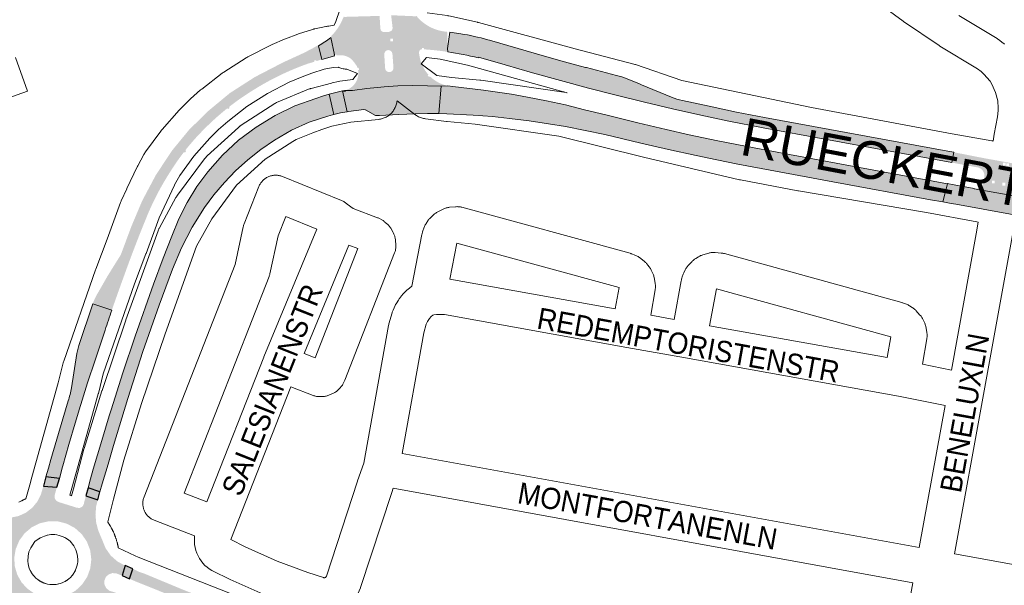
# Paper-space layout 'Layout1' of a CAD drawing. Header units: metres. Extents: x 123097 to 144122, y 392739 to 407589.
# Tile 254 of 510: x 131348 to 131705, y 398562 to 398767. Entities that reach past the tile are written whole.
import ezdxf
from ezdxf.enums import TextEntityAlignment as Align

# ---------------------------------------------------------------- set-up
doc = ezdxf.new("R2010")
doc.units = ezdxf.units.M
doc.header["$MEASUREMENT"] = 0
for name, color, linetype, lineweight in [('gs-anno-wegen algemeen tekst', 7, 'Continuous', 0), ('gs-knt-aanvullende hoofdweg', 7, 'Continuous', 0), ('gs-knt-hoofdweg', 7, 'Continuous', 0), ('gs-knt-wegen algemeen', 7, 'Continuous', 0), ('ir-ARC-asfalt-hoofdwegen-te inspecteren', 5, 'Continuous', 0), ('ir-ARC-fietspaden naastliggend- te inspecteren', 1, 'Continuous', 0)]:
    doc.layers.add(name, color=color, linetype=linetype, lineweight=lineweight)
doc.styles.add('Style-Arial', font='arial.ttf')

psp = doc.layouts.get("Layout1")

# ---------------------------------------------------------------- hatches: boundary and pattern name
at = {"layer": 'ir-ARC-asfalt-hoofdwegen-te inspecteren', "linetype": 'Continuous', "lineweight": 13}
h = psp.add_hatch(color=5, dxfattribs=at)
h.paths.add_polyline_path([(131463.237, 398763.57, 0.0025381), (131463.344, 398763.726), (131463.556, 398764.035), (131463.551, 398764.039, 0.0388795), (131464.928, 398766.572), (131465.47, 398767.791), (131465.508, 398767.919), (131465.52, 398767.959), (131465.812, 398767.854), (131478.197, 398768.204), (131478.517, 398768.224), (131478.516, 398768.135), (131478.804, 398763.615), (131478.916, 398763.088, 0.2223627), (131479.493, 398762.523, 0.0814341), (131480.29, 398762.373), (131481.267, 398762.364, 0.1396077), (131482.758, 398762.807, 0.1875783), (131483.177, 398763.472, 0.1097779), (131483.187, 398764.256), (131482.717, 398768.239), (131482.695, 398768.336), (131482.655, 398768.426), (131483.011, 398768.443), (131491.598, 398768.071), (131491.803, 398768.264, 0.0102591), (131492.214, 398767.774), (131492.21, 398767.77), (131492.718, 398767.218), (131492.721, 398767.221, 0.1737777), (131502.146, 398762.543), (131502.145, 398762.536), (131502.47, 398762.508, 0.0050545), (131502.784, 398762.481), (131502.893, 398762.472), (131502.893, 398762.473, 0.0013214), (131502.975, 398762.468), (131503.188, 398755.188, 0.0146811), (131496.42, 398755.972), (131494.187, 398756.146), (131494.561, 398756.119), (131494.59, 398756.518), (131493.842, 398756.572), (131493.813, 398756.173), (131494.187, 398756.146), (131493.962, 398756.149, 0.395627), (131492.83, 398755.279, 0.1053535), (131492.833, 398754.472), (131493.076, 398753.132, 0.054615), (131493.788, 398750.724, 0.0842457), (131496.214, 398746.894), (131495.925, 398746.627), (131496.433, 398746.076), (131496.727, 398746.347), (131496.638, 398746.444, 0.0989144), (131500.838, 398743.602, 0.0117548), (131501.412, 398743.377, 0.0358233), (131503.192, 398742.869), (131500.773, 398742.765), (131495.907, 398742.93), (131490.6, 398743.007), (131485.104, 398742.849), (131480.2, 398742.535), (131473.95, 398741.904), (131468.745, 398741.25), (131466.516, 398741.25), (131466.486, 398741.384, 0.3661952), (131470.75, 398748.558), (131470.738, 398748.605), (131471.117, 398748.701), (131470.932, 398749.428), (131470.545, 398749.329), (131470.56, 398749.268), (131470.528, 398749.389), (131470.3, 398750), (131469.627, 398750.981), (131468.899, 398751.921, 0.112136), (131467.02, 398753.378, 0.1190492), (131463.979, 398753.99, 0.0418097), (131462.882, 398753.855), (131462.941, 398753.869), (131462.847, 398754.258), (131462.234, 398754.11), (131460.827, 398760.365), (131461.114, 398760.603), (131460.931, 398760.844, 0.045677), (131463.131, 398763.418), (131463.132, 398763.417)])
h.paths.add_polyline_path([(131481.36, 398755.789, 0.363182), (131480.207, 398754.27), (131480.523, 398749.259, 0.988401), (131483.545, 398749.444), (131483.174, 398754.454, 0.3920888), (131481.691, 398755.827)], flags=16)
h.paths.add_polyline_path([(131482.367, 398758.956), (131482.367, 398759.956), (131483.367, 398759.956), (131483.367, 398758.956)], flags=16)
for points in [[(131456.436, 398757.39, 0.0448146), (131460.827, 398760.365), (131462.234, 398754.11), (131462.118, 398754.082), (131462.211, 398753.693), (131462.321, 398753.72), (131462.323, 398753.712), (131457.55, 398752.44)], [(131365.794, 398628.799, 0.0297616), (131366.98, 398633.509), (131368.893, 398645.956), (131369.244, 398647.394), (131369.522, 398648.377), (131369.664, 398648.807), (131374.676, 398663.978), (131381.573, 398661.6, 0.002921), (131379.146, 398654.421), (131375.511, 398643.523), (131372.814, 398635.338), (131370.356, 398627.434), (131370.354, 398627.435), (131370.245, 398627.076), (131368.338, 398620.789), (131366.058, 398613.045), (131363.891, 398605.275), (131363.762, 398604.89), (131362.589, 398600.678), (131357.729, 398601.267), (131358.616, 398604.431), (131359.515, 398607.596), (131363.794, 398622.289)]]:
    psp.add_hatch(color=5, dxfattribs=at).paths.add_polyline_path(points)
at = {"layer": 'ir-ARC-asfalt-hoofdwegen-te inspecteren', "linetype": 'Continuous', "lineweight": 13, "extrusion": (0, 0, -1)}
psp.add_hatch(color=5, dxfattribs=at).paths.add_polyline_path([(-131507.901, 398761.729, 0.0298662), (-131517.644, 398759.577), (-131518.268, 398759.397), (-131518.268, 398759.397), (-131535.269, 398754.486), (-131535.268, 398754.482), (-131535.629, 398754.382), (-131545.494, 398751.614), (-131553.071, 398749.581), (-131553.069, 398749.575), (-131553.433, 398749.484), (-131564.302, 398746.618, 0.0419993), (-131568.135, 398745.466), (-131572.602, 398743.573), (-131572.601, 398743.571), (-131573.293, 398743.283), (-131573.294, 398743.284), (-131584.247, 398738.76, -0.0553922), (-131588.131, 398737.577), (-131597.801, 398735.545), (-131607.752, 398733.373), (-131617.837, 398731.38), (-131684.226, 398719.228), (-131686.429, 398718.825), (-131685.619, 398715.12), (-131684.363, 398715.367), (-131617.323, 398727.641), (-131604.967, 398730.093), (-131594.759, 398732.301), (-131584.589, 398734.584), (-131574.39, 398736.995), (-131564.213, 398739.52), (-131554.092, 398742.071), (-131544.002, 398744.818), (-131533.919, 398747.624), (-131523.93, 398750.535), (-131514.281, 398753.302), (-131514.197, 398753.035, -0.0241636), (-131503.188, 398755.188), (-131503.151, 398756.449), (-131503.933, 398762.324)])
at = {"layer": 'ir-ARC-asfalt-hoofdwegen-te inspecteren', "linetype": 'Continuous', "lineweight": 13}
h = psp.add_hatch(color=5, dxfattribs=at)
h.paths.add_polyline_path([(131389.633, 398683.88, 0.0001118), (131389.558, 398683.682), (131389.424, 398683.332, 0.0055519), (131385.798, 398673.473, 0.0049162), (131381.573, 398661.6), (131374.676, 398663.978, -0.0501347), (131376.678, 398668.144), (131379.94, 398673.851), (131384.826, 398681.702), (131388.735, 398692.16), (131392.6, 398701.31), (131397.526, 398710.579), (131403.363, 398719.427), (131409.447, 398726.836), (131416.197, 398733.537), (131424.374, 398740.303), (131433.325, 398746.048), (131443.572, 398751.366), (131451.23, 398754.873), (131454.327, 398756.512), (131454.738, 398756.745), (131456.125, 398757.534), (131456.265, 398757.296), (131456.436, 398757.39), (131457.55, 398752.44), (131455.572, 398751.794), (131452.751, 398750.977, 0.0277619), (131442.636, 398746.789), (131442.635, 398746.79), (131442.343, 398746.648, 0.0001257), (131442.298, 398746.626), (131441.961, 398746.462), (131441.961, 398746.462, 0.026215), (131432.928, 398741.432, 0.0290829), (131423.991, 398735.227), (131423.99, 398735.228), (131423.696, 398734.995, -0.0010015), (131423.991, 398735.227), (131424.238, 398734.914), (131423.65, 398734.449), (131423.402, 398734.762, 0.0284777), (131415.463, 398727.657, 0.0321194), (131408.18, 398719.532), (131408.18, 398719.533), (131407.949, 398719.237, -0.0011028), (131408.18, 398719.532), (131408.495, 398719.287), (131408.034, 398718.695), (131407.719, 398718.941, 0.0249417), (131402.878, 398711.983, 0.0265631), (131397.585, 398702.81), (131397.585, 398702.81), (131397.247, 398702.14), (131397.248, 398702.14, 0.0223642), (131393.628, 398693.989, 0.0056587), (131389.692, 398684.032), (131389.692, 398684.032)])
h.paths.add_polyline_path([(131454.914, 398751.605), (131454.802, 398751.989), (131455.522, 398752.199), (131455.634, 398751.815)], flags=16)
at = {"layer": 'ir-ARC-asfalt-hoofdwegen-te inspecteren', "linetype": 'Continuous', "lineweight": 13, "extrusion": (0, 0, -1)}
for points in [[(-131465.667, 398741.165), (-131465.188, 398741.046), (-131465.284, 398740.658), (-131466.012, 398740.838), (-131465.917, 398741.22), (-131466.05, 398741.25), (-131468.745, 398741.25), (-131473.95, 398741.904), (-131480.2, 398742.535), (-131485.104, 398742.849), (-131490.6, 398743.007), (-131495.907, 398742.93), (-131500.773, 398742.765), (-131500.006, 398732.811), (-131495.912, 398732.898), (-131491.675, 398732.796), (-131491.3, 398732.787), (-131491.3, 398732.782), (-131485.454, 398732.56), (-131478.528, 398732.158), (-131477.346, 398732.098), (-131477.079, 398732.119), (-131473.465, 398734.194), (-131473.317, 398734.221), (-131472.851, 398734.304), (-131467.246, 398733.587), (-131466.761, 398733.501), (-131465.11, 398741.04)], [(-131684.038, 398707.473), (-131686.563, 398707.006), (-131693.762, 398705.665), (-131693.757, 398705.541), (-131714.308, 398702.013), (-131714.308, 398702.035), (-131721.482, 398700.74), (-131723.888, 398700.28), (-131722.984, 398693.442), (-131720.493, 398693.899), (-131718.102, 398694.334), (-131687.131, 398700.058), (-131685.468, 398700.33), (-131682.449, 398700.83), (-131684.137, 398707.446), (-131684.036, 398707.465)]]:
    psp.add_hatch(color=5, dxfattribs=at).paths.add_polyline_path(points, flags=0)
at = {"layer": 'ir-ARC-asfalt-hoofdwegen-te inspecteren', "linetype": 'Continuous', "lineweight": 13}
for points in [[(131500.006, 398732.811), (131502.917, 398732.749), (131512.356, 398732.289), (131519.357, 398731.742), (131525.562, 398731.076), (131532.71, 398730.21), (131539.668, 398729.184), (131545.804, 398728.133), (131552.921, 398726.769), (131559.997, 398725.259), (131573.093, 398722.143), (131583.055, 398719.868), (131593.068, 398717.636), (131600.59, 398716.037), (131608.221, 398714.504), (131628.367, 398710.782), (131642.562, 398708.123), (131677.895, 398701.62), (131682.449, 398700.83), (131684.137, 398707.446), (131626.884, 398718.008), (131614.116, 398720.389), (131600.962, 398722.943), (131590.593, 398725.153), (131582.216, 398727.063), (131572.031, 398729.453), (131560.41, 398732.373), (131552.641, 398734.223), (131545.816, 398735.979), (131538.985, 398737.467), (131532.122, 398738.834), (131526.219, 398739.894), (131516.124, 398741.333), (131505.03, 398742.62), (131503.194, 398742.869), (131500.773, 398742.765)], [(131378.107, 398598.72), (131380.212, 398605.931), (131382.158, 398612.599), (131387.33, 398629.671), (131392.852, 398646.633), (131398.723, 398663.477), (131403.53, 398676.45), (131406.784, 398684.203), (131410.642, 398691.675), (131415.08, 398698.817), (131418.57, 398703.459), (131422.339, 398707.876), (131426.374, 398712.053), (131430.841, 398716.061), (131435.547, 398719.786), (131440.473, 398723.213), (131446.571, 398726.828), (131453.03, 398729.747), (131459.772, 398731.936), (131461.454, 398732.402), (131461.955, 398732.518), (131460.324, 398739.889), (131458.259, 398739.27), (131455.387, 398738.323), (131447.885, 398735.586), (131440.691, 398732.122), (131433.873, 398727.965), (131427.499, 398723.154), (131421.631, 398717.738), (131416.327, 398711.769), (131412.342, 398706.379), (131408.821, 398700.674), (131405.791, 398694.694), (131403.271, 398688.482), (131400.182, 398680.537), (131396.647, 398671.033), (131390.033, 398652.238), (131385.606, 398638.943), (131381.377, 398625.584), (131380.676, 398623.393), (131377.943, 398614.453), (131374.853, 398604.122), (131373.832, 398600.559), (131372.991, 398597.34), (131377.292, 398595.901)], [(131460.324, 398739.889), (131461.955, 398732.518), (131464.34, 398733.071), (131464.387, 398733.081), (131466.761, 398733.501), (131465.11, 398741.04)]]:
    psp.add_hatch(color=5, dxfattribs=at).paths.add_polyline_path(points, flags=0)
h = psp.add_hatch(color=5, dxfattribs=at)
h.paths.add_polyline_path([(131715.491, 398709.674, 0.4109207), (131712.076, 398707.463), (131711.776, 398705.473, 0.404446), (131714.308, 398702.035), (131714.308, 398702.013), (131693.757, 398705.541), (131693.762, 398705.665, 0.4138132), (131697.197, 398708.171), (131697.452, 398709.834, 0.4053825), (131695.008, 398713.342), (131687.977, 398714.661), (131685.619, 398715.12), (131686.429, 398718.825), (131688.915, 398718.339), (131697.04, 398716.743), (131697.038, 398716.735), (131697.728, 398716.616), (131714.945, 398713.512), (131715.278, 398713.43), (131715.451, 398713.386), (131715.479, 398713.381), (131715.586, 398713.355), (131715.588, 398713.362), (131723.546, 398711.975), (131725.989, 398711.55), (131725.321, 398707.809), (131722.958, 398708.267)])
h.paths.add_polyline_path([(131705.423, 398713.855), (131705.423, 398714.855), (131706.423, 398714.855), (131706.423, 398713.855)], flags=16)
h.paths.add_polyline_path([(131704.137, 398714.094), (131704.137, 398715.094), (131705.137, 398715.094), (131705.137, 398714.094)], flags=16)
h.paths.add_polyline_path([(131700.197, 398707.561), (131700.197, 398708.561), (131701.197, 398708.561), (131701.197, 398707.561)], flags=16)
h.paths.add_polyline_path([(131703.994, 398706.788), (131703.994, 398707.788), (131704.994, 398707.788), (131704.994, 398706.788)], flags=16)
h.paths.add_polyline_path([(131708.169, 398707.909), (131708.169, 398708.909), (131709.169, 398708.909), (131709.169, 398707.909)], flags=16)
h.paths.add_polyline_path([(131709.03, 398713.232), (131709.03, 398714.232), (131710.03, 398714.232), (131710.03, 398713.232)], flags=16)
at = {"layer": 'ir-ARC-asfalt-hoofdwegen-te inspecteren', "linetype": 'Continuous', "lineweight": 13, "extrusion": (0, 0, -1)}
h = psp.add_hatch(color=5, dxfattribs=at)
h.paths.add_polyline_path([(-131363.489, 398544.263), (-131364.344, 398547.341), (-131365.512, 398549.937), (-131367.008, 398552.098), (-131369.004, 398553.809), (-131371.368, 398554.958), (-131372.481, 398555.373), (-131374.641, 398555.806), (-131376.844, 398555.81), (-131378.879, 398555.643), (-131379.85, 398555.473), (-131381.628, 398555.105), (-131383.23, 398559.254), (-131380.763, 398560.026), (-131379.619, 398560.907), (-131378.945, 398562.184), (-131378.866, 398563.626), (-131379.395, 398564.97), (-131380.435, 398565.971), (-131381.798, 398566.447), (-131383.236, 398566.312), (-131385.282, 398565.525), (-131386.407, 398569.138), (-131383.593, 398570.663), (-131381.199, 398572.787), (-131379.35, 398575.398), (-131378.142, 398578.362), (-131376.682, 398581.828), (-131375.926, 398584.691), (-131375.668, 398587.64), (-131375.914, 398590.591), (-131376.505, 398593.008), (-131372.214, 398594.41), (-131371.556, 398592.054), (-131371.479, 398591.449), (-131370.957, 398590.551), (-131370.048, 398590.049), (-131369.01, 398590.084), (-131362.324, 398592.178), (-131361.425, 398592.69), (-131360.903, 398593.584), (-131360.898, 398594.618), (-131361.691, 398597.548), (-131356.824, 398597.951), (-131355.94, 398595.002), (-131354.64, 398592.361), (-131352.774, 398590.085), (-131350.439, 398588.293), (-131347.757, 398587.079), (-131344.836, 398586.504), (-131341.861, 398586.617), (-131339.673, 398587.084), (-131338.111, 398587.472), (-131337.673, 398582.993), (-131339.373, 398582.591), (-131340.472, 398581.942), (-131341.249, 398580.929), (-131341.588, 398579.698), (-131341.442, 398578.43), (-131340.832, 398577.309), (-131339.845, 398576.498), (-131338.627, 398576.116), (-131337.355, 398576.219), (-131336.489, 398576.507), (-131336.025, 398572.218), (-131336.856, 398571.739), (-131338.392, 398570.687), (-131339.691, 398569.354), (-131340.703, 398567.791), (-131344.05, 398560.281), (-131344.682, 398558.201), (-131344.952, 398556.043), (-131344.998, 398555.022), (-131344.801, 398552.691), (-131344.025, 398549.48), (-131348.383, 398548.045), (-131348.501, 398548.498), (-131349.155, 398550.932), (-131349.676, 398551.83), (-131350.571, 398552.355), (-131351.609, 398552.37), (-131358.279, 398550.57), (-131359.168, 398550.029), (-131359.673, 398549.12), (-131359.662, 398548.079), (-131359.064, 398545.684), (-131358.989, 398545.4)])
h.paths.add_polyline_path([(-131359.614, 398557.361), (-131362.752, 398557.589), (-131365.759, 398558.515), (-131368.481, 398560.092), (-131370.78, 398562.239), (-131372.631, 398564.993), (-131373.78, 398568.106), (-131374.161, 398571.402), (-131373.752, 398574.695), (-131372.577, 398577.798), (-131370.702, 398580.536), (-131368.233, 398582.753), (-131365.31, 398584.325), (-131362.099, 398585.161), (-131358.781, 398585.215), (-131355.545, 398584.484), (-131352.572, 398583.009), (-131350.033, 398580.874), (-131348.069, 398578.199), (-131346.793, 398575.136), (-131346.27, 398572.034), (-131346.456, 398568.893), (-131347.341, 398565.875), (-131348.882, 398563.132), (-131350.999, 398560.804), (-131353.584, 398559.011), (-131356.505, 398557.844)], flags=16)
at = {"layer": 'ir-ARC-asfalt-hoofdwegen-te inspecteren', "linetype": 'Continuous', "lineweight": 13}
h = psp.add_hatch(color=5, dxfattribs=at)
h.paths.add_polyline_path([(131548.565, 398508.68), (131544.15, 398509.455), (131522.271, 398513.447), (131516.79, 398514.788), (131513.031, 398515.707), (131504.644, 398517.989), (131497.051, 398520.402), (131478.047, 398526.351), (131470.487, 398528.539), (131457.483, 398532.085), (131454.54, 398533.07), (131441.115, 398537.659), (131433.598, 398540.142), (131433.674, 398540.414), (131433.48, 398540.62), (131429.665, 398541.894), (131429.281, 398541.7), (131426.877, 398542.494), (131393.753, 398552.111), (131389.767, 398552.927), (131387.416, 398553.59), (131387.025, 398553.7), (131384.572, 398554.345), (131386.053, 398558.499), (131388.42, 398557.853), (131390.954, 398557.111), (131419.26, 398548.98), (131424.85, 398547.29), (131433.87, 398544.22), (131434.709, 398544.289), (131435.224, 398544.956), (131435.142, 398545.677), (131434.61, 398546.17), (131424.41, 398549.73), (131418.82, 398551.89), (131392.673, 398562.43), (131390.249, 398563.395), (131387.983, 398564.376), (131389.135, 398567.994), (131391.579, 398566.842), (131393.414, 398566.224), (131406.811, 398560.655), (131416.468, 398556.83), (131424.795, 398553.709), (131432.466, 398550.902), (131432.646, 398550.514), (131436.46, 398549.237), (131436.856, 398549.43), (131449.67, 398545.242), (131461.023, 398541.321), (131473.156, 398536.528), (131482.927, 398532.276), (131496.386, 398527.398), (131506.444, 398524.445), (131510.389, 398523.411), (131524.019, 398520.141), (131549.771, 398515.271)])
h.paths.add_polyline_path([(131457.88, 398535.99), (131456.77, 398536.39), (131454.45, 398537.17), (131453.319, 398537.55), (131452.716, 398538.126), (131452.763, 398538.958), (131453.279, 398539.418), (131453.97, 398539.43), (131455.1, 398539.04), (131457.39, 398538.28), (131458.54, 398537.89), (131459.108, 398537.377), (131459.15, 398536.613), (131459.137, 398536.579), (131458.626, 398536.033)], flags=16)

# ---------------------------------------------------------------- linework, layer by layer
at = {"layer": 'gs-knt-aanvullende hoofdweg', "color": 7, "linetype": 'Continuous', "flags": 128}
for points in [[(131347.941, 398592.086), (131348.615, 398592.447), (131348.686, 398592.486), (131348.869, 398592.584), (131348.983, 398592.645), (131349.168, 398592.741), (131349.196, 398592.756), (131349.381, 398592.851), (131349.497, 398592.909), (131349.684, 398593.001), (131349.786, 398593.05), (131349.974, 398593.139), (131350.017, 398593.159), (131350.206, 398593.247), (131350.322, 398593.3), (131350.509, 398593.383), (131351.904, 398598.402), (131352.679, 398601.187), (131362.171, 398635.314), (131364.025, 398642.581), (131364.109, 398642.884), (131364.206, 398643.183), (131375.667, 398676.25), (131375.743, 398676.459), (131379.885, 398687.351), (131384.744, 398700.605), (131384.847, 398700.87), (131384.865, 398700.911), (131384.961, 398701.132), (131384.997, 398701.213), (131386.97, 398705.546), (131387.028, 398705.671), (131390.801, 398713.57), (131390.823, 398713.614), (131390.895, 398713.761), (131390.993, 398713.95), (131393.222, 398718.071), (131393.392, 398718.368), (131393.575, 398718.657), (131393.769, 398718.935), (131393.771, 398718.938), (131393.773, 398718.941), (131399.332, 398726.524), (131399.544, 398726.8), (131399.769, 398727.066), (131406.009, 398734.105), (131406.186, 398734.298), (131406.37, 398734.484), (131409.848, 398737.896), (131410.102, 398738.134), (131413.736, 398741.382), (131413.932, 398741.552), (131414.135, 398741.715), (131421.564, 398747.481), (131421.844, 398747.688), (131422.134, 398747.882), (131430.163, 398752.997), (131430.461, 398753.177), (131430.768, 398753.344), (131439.135, 398757.64), (131439.369, 398757.755), (131439.606, 398757.861), (131444.085, 398759.782), (131444.411, 398759.912), (131448.869, 398761.581), (131449.197, 398761.695), (131454.229, 398763.318), (131454.505, 398763.402), (131454.525, 398763.407), (131454.6, 398763.426), (131454.645, 398763.438), (131454.694, 398763.451), (131454.708, 398763.454), (131454.785, 398763.474), (131454.825, 398763.484), (131455.067, 398763.536), (131455.128, 398763.549), (131459.042, 398764.328), (131459.345, 398764.388), (131459.702, 398764.45), (131460.062, 398764.495), (131460.123, 398764.5), (131462.042, 398764.866)], [(131463.612, 398749.641), (131461.736, 398749.517), (131458.397, 398748.881), (131453.972, 398747.454), (131449.842, 398745.907), (131445.763, 398744.159), (131437.939, 398740.142), (131430.498, 398735.402), (131423.55, 398730.009), (131420.242, 398727.052), (131417.075, 398723.945), (131411.24, 398717.363), (131406.189, 398710.473), (131404.306, 398706.991), (131404.295, 398706.97), (131398.733, 398695.126), (131393.972, 398682.139), (131393.941, 398682.055), (131389.822, 398671.225), (131378.501, 398638.562), (131376.705, 398631.522), (131376.663, 398631.367), (131367.15, 398597.162), (131366.441, 398594.615), (131366.893, 398594.489), (131366.897, 398594.488), (131366.9, 398594.487), (131367.04, 398594.446), (131367.711, 398596.995), (131371.475, 398611.302), (131371.563, 398611.608), (131377.989, 398632.401), (131378.051, 398632.591), (131386.661, 398658.027), (131386.71, 398658.17), (131398.362, 398690.438), (131398.466, 398690.708), (131398.503, 398690.797), (131398.58, 398690.974), (131398.661, 398691.148), (131398.704, 398691.235), (131398.838, 398691.492), (131404.807, 398702.402), (131404.979, 398702.7), (131405.165, 398702.991), (131405.364, 398703.273), (131415.122, 398716.421), (131415.344, 398716.705), (131415.579, 398716.978), (131415.827, 398717.239), (131416.086, 398717.488), (131427.395, 398727.824), (131427.638, 398728.036), (131427.681, 398728.071), (131427.71, 398728.096), (131427.769, 398728.142), (131427.89, 398728.239), (131427.985, 398728.308), (131428.04, 398728.351), (131428.086, 398728.382), (131428.151, 398728.43), (131428.327, 398728.548), (131428.384, 398728.587), (131428.419, 398728.61), (131440.552, 398736.453), (131440.845, 398736.633), (131441.147, 398736.8), (131441.455, 398736.952), (131441.771, 398737.091), (131452.792, 398741.627), (131453.104, 398741.747), (131453.152, 398741.763), (131453.188, 398741.777), (131453.269, 398741.803), (131453.421, 398741.854), (131453.527, 398741.884), (131453.593, 398741.905), (131453.653, 398741.92), (131453.742, 398741.946), (131461.098, 398743.878), (131461.388, 398743.948), (131463.587, 398744.433), (131464.126, 398744.531), (131468.796, 398745.209), (131470.543, 398747.349), (131466.618, 398748.949)], [(131463.621, 398749.642), (131463.618, 398749.641), (131463.612, 398749.641)], [(131484.823, 398737.429), (131484.781, 398737.1), (131484.718, 398736.737), (131484.636, 398736.377), (131484.537, 398736.022), (131484.421, 398735.672), (131484.287, 398735.329), (131484.137, 398734.992), (131483.971, 398734.663), (131483.789, 398734.343), (131483.591, 398734.032), (131483.378, 398733.731), (131483.15, 398733.441), (131482.909, 398733.162), (131482.654, 398732.896), (131482.387, 398732.642), (131482.107, 398732.402), (131481.816, 398732.176), (131481.514, 398731.964), (131481.203, 398731.767), (131480.882, 398731.586), (131480.552, 398731.421), (131480.215, 398731.273), (131479.87, 398731.141), (131479.52, 398731.026), (131479.165, 398730.928), (131478.805, 398730.848), (131478.442, 398730.786), (131478.076, 398730.742), (131468.088, 398729.779), (131461.204, 398728.232), (131457.57, 398727.132), (131454.367, 398725.913), (131448.377, 398723.402), (131447.102, 398722.718), (131437.049, 398716.299), (131426.753, 398706.889), (131417.735, 398694.738), (131412.293, 398684.791), (131400.863, 398653.139), (131392.31, 398627.87), (131385.96, 398607.326), (131382.236, 398593.173), (131380.081, 398584.982), (131380.13, 398584.912), (131380.246, 398584.738), (131380.273, 398584.697), (131380.388, 398584.523), (131380.432, 398584.456), (131380.453, 398584.423), (131380.545, 398584.281), (131380.615, 398584.171), (131380.725, 398583.994), (131380.767, 398583.926), (131380.875, 398583.748), (131380.916, 398583.679), (131381.022, 398583.5), (131381.087, 398583.387), (131381.19, 398583.206), (131381.214, 398583.164), (131381.316, 398582.982), (131381.37, 398582.883), (131381.469, 398582.7), (131381.53, 398582.586), (131381.626, 398582.401), (131381.648, 398582.358), (131381.743, 398582.172), (131381.794, 398582.071), (131381.886, 398581.884), (131381.935, 398581.782), (131382.024, 398581.594), (131382.044, 398581.551), (131382.132, 398581.362), (131382.193, 398581.229), (131382.277, 398581.039), (131382.296, 398580.995), (131382.379, 398580.804), (131382.414, 398580.72), (131382.429, 398580.687), (131382.509, 398580.494), (131382.534, 398580.432), (131382.612, 398580.239), (131382.654, 398580.133), (131382.729, 398579.939), (131382.757, 398579.864), (131382.83, 398579.669), (131382.874, 398579.551), (131382.944, 398579.354), (131382.966, 398579.289), (131383.034, 398579.092), (131383.067, 398578.995), (131383.132, 398578.798), (131383.16, 398578.712), (131383.223, 398578.513), (131383.253, 398578.414), (131383.313, 398578.215), (131383.336, 398578.139), (131383.394, 398577.939), (131383.415, 398577.863), (131383.471, 398577.662), (131383.501, 398577.552), (131383.554, 398577.35), (131383.58, 398577.249), (131383.63, 398577.046), (131383.648, 398576.97), (131383.696, 398576.767), (131383.72, 398576.664), (131383.765, 398576.461), (131383.773, 398576.426), (131383.789, 398576.35), (131383.831, 398576.146), (131383.846, 398576.07), (131383.886, 398575.865), (131383.898, 398575.802), (131383.936, 398575.598), (131383.937, 398575.595)], [(131359.097, 398562.349), (131359.883, 398562.286), (131360.675, 398562.288), (131361.389, 398562.351), (131361.464, 398562.359), (131361.478, 398562.36), (131361.898, 398562.433), (131362.284, 398562.507), (131362.343, 398562.522), (131363.055, 398562.729), (131363.844, 398563.032), (131364.576, 398563.385), (131364.586, 398563.39), (131364.661, 398563.432), (131364.684, 398563.445), (131364.985, 398563.623), (131365.073, 398563.677), (131365.172, 398563.741), (131365.279, 398563.812), (131365.365, 398563.87), (131365.454, 398563.932), (131365.538, 398563.992), (131365.633, 398564.062), (131365.739, 398564.141), (131365.821, 398564.205), (131365.929, 398564.291), (131366.003, 398564.35), (131366.043, 398564.383), (131366.628, 398564.864), (131367.208, 398565.554), (131367.279, 398565.641), (131367.346, 398565.725), (131367.419, 398565.819), (131367.488, 398565.91), (131367.558, 398566.005), (131367.621, 398566.092), (131367.688, 398566.189), (131367.756, 398566.287), (131367.813, 398566.373), (131367.882, 398566.481), (131367.937, 398566.568), (131367.991, 398566.656), (131368.051, 398566.758), (131368.11, 398566.862), (131368.173, 398566.974), (131368.227, 398567.072), (131368.279, 398567.171), (131368.326, 398567.262), (131368.372, 398567.355), (131368.427, 398567.47), (131368.474, 398567.572), (131368.485, 398567.598), (131368.733, 398568.205), (131368.97, 398568.96), (131369.143, 398569.733), (131369.251, 398570.517), (131369.259, 398570.658), (131369.279, 398571.43), (131369.061, 398573.239), (131368.539, 398574.889), (131367.773, 398576.328), (131366.55, 398577.946), (131365.572, 398578.667), (131365.468, 398578.742), (131365.38, 398578.804), (131365.294, 398578.862), (131365.187, 398578.933), (131365.096, 398578.992), (131365, 398579.052), (131364.984, 398579.062), (131364.581, 398579.293), (131363.589, 398579.746), (131362.56, 398580.105), (131361.733, 398580.281), (131360.919, 398580.382), (131360.894, 398580.385), (131360.166, 398580.409), (131360.13, 398580.409), (131360.011, 398580.407), (131359.894, 398580.404), (131359.776, 398580.399), (131359.658, 398580.392), (131359.559, 398580.386), (131359.529, 398580.383), (131359.513, 398580.381), (131358.246, 398580.208), (131358.128, 398580.175), (131357.156, 398579.861), (131355.987, 398579.355), (131355.618, 398579.151), (131355.569, 398579.123), (131355.476, 398579.066), (131355.381, 398579.007), (131355.273, 398578.937), (131355.182, 398578.878), (131353.89, 398578.002), (131353.73, 398577.883), (131352.236, 398575.629), (131352.235, 398575.626), (131351.877, 398574.878), (131351.587, 398574.096), (131351.381, 398573.333), (131351.367, 398573.273), (131351.362, 398573.252), (131351.261, 398572.673), (131351.192, 398570.582), (131351.268, 398569.941), (131351.269, 398569.935), (131351.27, 398569.928), (131351.451, 398569.073), (131351.713, 398568.231), (131352.043, 398567.435), (131352.052, 398567.417), (131352.063, 398567.393), (131352.356, 398566.839), (131352.381, 398566.795), (131352.446, 398566.685), (131352.508, 398566.583), (131352.57, 398566.483), (131352.626, 398566.396), (131352.683, 398566.31), (131352.755, 398566.204), (131352.817, 398566.115), (131352.885, 398566.019), (131352.953, 398565.927), (131353.018, 398565.841), (131353.09, 398565.748), (131353.163, 398565.655), (131353.231, 398565.572), (131353.298, 398565.492), (131353.384, 398565.392), (131353.455, 398565.311), (131354.112, 398564.598), (131354.804, 398564.074), (131354.89, 398564.01), (131354.977, 398563.948), (131355.074, 398563.88), (131355.16, 398563.822), (131355.258, 398563.756), (131355.366, 398563.687), (131355.453, 398563.632), (131355.554, 398563.57), (131355.657, 398563.509), (131355.747, 398563.458), (131355.845, 398563.403), (131355.943, 398563.35), (131356.056, 398563.29), (131356.147, 398563.243), (131356.255, 398563.19), (131356.355, 398563.141), (131356.457, 398563.095), (131356.573, 398563.042), (131356.66, 398563.004), (131356.762, 398562.962), (131356.881, 398562.914), (131356.984, 398562.873), (131357.088, 398562.834), (131357.41, 398562.723), (131357.538, 398562.682), (131357.605, 398562.661), (131357.627, 398562.654), (131358.312, 398562.48), (131359.09, 398562.35), (131359.093, 398562.35), (131359.097, 398562.349)]]:
    psp.add_lwpolyline(points, dxfattribs=at)
at = {"layer": 'gs-knt-hoofdweg', "color": 7, "linetype": 'Continuous', "flags": 128}
for points in [[(131462.042, 398764.866), (131462.723, 398766.13), (131464.133, 398770.376)], [(131495.738, 398769.296), (131502.937, 398768.321), (131503.261, 398768.271), (131503.582, 398768.207), (131513.937, 398765.93), (131514.138, 398765.883), (131514.338, 398765.831)], [(131514.338, 398765.831), (131549.276, 398756.231), (131570.585, 398750.732), (131570.876, 398750.651), (131571.165, 398750.558), (131587.94, 398744.846), (131634.875, 398735.041), (131685.758, 398725.541), (131700.13, 398723.01), (131700.498, 398722.936), (131700.615, 398722.906)], [(131546.325, 398740.4), (131546.377, 398740.389), (131545.212, 398740.735), (131545.092, 398740.767), (131510.293, 398750.328), (131500.466, 398752.49), (131500.462, 398752.49), (131500.458, 398752.491), (131495.496, 398753.163), (131493.591, 398750.885), (131499.246, 398746.593), (131504.571, 398745.939), (131514.79, 398744.969), (131514.987, 398744.948), (131515.183, 398744.922), (131546.063, 398740.442), (131546.325, 398740.4)], [(131466.618, 398748.949), (131466.46, 398748.954), (131466.068, 398748.984), (131465.678, 398749.033), (131465.291, 398749.102), (131464.907, 398749.189), (131464.529, 398749.295), (131464.156, 398749.42), (131463.79, 398749.562), (131463.612, 398749.641)], [(131695.242, 398693.516), (131695.074, 398693.535), (131694.706, 398693.596), (131676.45, 398697.024), (131630.108, 398704.882), (131629.971, 398704.906), (131609.151, 398708.81), (131608.799, 398708.884), (131574.098, 398717.017), (131573.996, 398717.042), (131543.369, 398724.645), (131513.079, 398729.04), (131502.947, 398730.001), (131502.727, 398730.025), (131495.146, 398730.957), (131494.767, 398731.013), (131494.391, 398731.087), (131494.018, 398731.179), (131493.651, 398731.288), (131493.289, 398731.416), (131492.933, 398731.56), (131492.585, 398731.721), (131492.245, 398731.899), (131491.914, 398732.093), (131491.592, 398732.302), (131491.282, 398732.527), (131484.823, 398737.429)]]:
    psp.add_lwpolyline(points, dxfattribs=at)
at = {"layer": 'gs-knt-wegen algemeen', "color": 7, "linetype": 'Continuous', "flags": 128}
for points in [[(131700.615, 398722.906), (131701.019, 398725.338), (131701.035, 398725.431), (131702.172, 398731.705), (131702.414, 398733.911), (131702.419, 398734.804), (131702.278, 398737.433), (131701.54, 398740.47), (131700.196, 398743.456), (131699.522, 398744.528), (131697.314, 398747.151), (131696.263, 398748.098), (131695.018, 398749.026), (131681.347, 398757.299), (131681.081, 398757.468), (131668.226, 398766.127), (131668.02, 398766.271), (131661.764, 398770.846)], [(131688.224, 398768.356), (131702.027, 398760.002), (131702.29, 398759.834), (131702.546, 398759.653), (131704.284, 398758.358), (131704.521, 398758.173), (131704.749, 398757.977)], [(131436.329, 398558.819), (131424.396, 398564.115), (131424.126, 398564.242), (131418.286, 398567.162), (131418.038, 398567.293), (131417.797, 398567.434), (131416.806, 398568.041), (131416.567, 398568.194), (131416.335, 398568.358), (131416.11, 398568.532), (131415.308, 398569.24), (131414.569, 398570.013), (131413.899, 398570.847), (131413.302, 398571.734), (131412.782, 398572.669), (131412.344, 398573.645), (131411.991, 398574.655), (131411.724, 398575.691), (131411.547, 398576.746), (131411.46, 398577.812), (131411.464, 398578.882), (131411.559, 398579.939), (131396.962, 398585.574), (131396.675, 398585.693), (131396.394, 398585.825), (131396.12, 398585.971), (131395.852, 398586.129), (131395.593, 398586.3), (131395.342, 398586.484), (131395.1, 398586.679), (131394.868, 398586.885), (131394.645, 398587.103), (131394.434, 398587.33), (131394.233, 398587.568), (131394.045, 398587.815), (131393.868, 398588.07), (131393.703, 398588.334), (131393.551, 398588.605), (131393.413, 398588.883), (131393.288, 398589.168), (131393.176, 398589.458), (131393.079, 398589.753), (131392.995, 398590.053), (131392.926, 398590.356), (131392.872, 398590.662), (131392.832, 398590.97), (131392.807, 398591.28), (131392.797, 398591.59), (131392.802, 398591.901), (131392.822, 398592.211), (131392.856, 398592.52), (131392.905, 398592.827), (131392.968, 398593.131), (131393.047, 398593.432), (131393.139, 398593.729), (131393.245, 398594.021), (131426.19, 398678.138), (131429.175, 398691.858), (131429.236, 398692.114), (131429.307, 398692.367), (131429.389, 398692.618), (131429.481, 398692.864), (131434.829, 398706.411), (131434.95, 398706.698), (131435.085, 398706.978), (131435.233, 398707.252), (131435.394, 398707.519), (131435.568, 398707.777), (131435.754, 398708.027), (131435.951, 398708.268), (131436.16, 398708.499), (131436.38, 398708.72), (131436.61, 398708.93), (131436.849, 398709.129), (131437.098, 398709.316), (131437.356, 398709.491), (131437.622, 398709.654), (131437.895, 398709.803), (131438.175, 398709.94), (131438.461, 398710.062), (131438.753, 398710.171), (131439.05, 398710.266), (131439.351, 398710.347), (131439.655, 398710.413), (131439.962, 398710.464), (131440.271, 398710.501), (131440.582, 398710.523), (131440.894, 398710.53), (131441.205, 398710.522), (131441.516, 398710.499), (131441.825, 398710.462), (131442.132, 398710.409), (131442.436, 398710.342), (131442.737, 398710.261), (131443.033, 398710.165), (131443.324, 398710.055), (131464.716, 398701.405), (131465.007, 398701.279), (131465.293, 398701.138), (131465.571, 398700.984), (131465.842, 398700.816), (131466.103, 398700.635), (131466.356, 398700.442), (131466.599, 398700.236), (131466.831, 398700.02), (131469.009, 398698.475)], [(131469.009, 398698.475), (131477.731, 398695.143), (131477.982, 398695.041), (131478.229, 398694.929), (131478.471, 398694.807), (131479.27, 398694.38), (131479.524, 398694.237), (131479.772, 398694.083), (131480.013, 398693.918), (131480.246, 398693.742), (131480.47, 398693.556), (131481.146, 398692.97), (131481.377, 398692.76), (131481.598, 398692.539), (131481.808, 398692.308), (131482.006, 398692.066), (131482.193, 398691.816), (131482.368, 398691.556), (131482.529, 398691.289), (131483.413, 398689.749), (131483.552, 398689.493), (131483.679, 398689.232), (131483.795, 398688.964), (131483.899, 398688.692), (131483.99, 398688.416), (131484.069, 398688.136), (131484.135, 398687.852), (131484.189, 398687.566), (131484.23, 398687.278), (131484.257, 398686.988), (131484.387, 398685.218), (131484.402, 398684.928), (131484.404, 398684.638), (131484.393, 398684.348), (131484.369, 398684.059), (131484.332, 398683.771), (131484.283, 398683.486), (131484.221, 398683.202), (131484.146, 398682.922), (131484.058, 398682.645), (131483.959, 398682.373), (131465.989, 398636.359), (131465.87, 398636.075), (131465.738, 398635.797), (131465.593, 398635.525), (131465.184, 398634.801), (131465.036, 398634.552), (131464.878, 398634.311), (131464.708, 398634.076), (131464.529, 398633.849), (131464.339, 398633.631), (131464.14, 398633.421), (131463.596, 398632.872), (131463.368, 398632.653), (131463.13, 398632.445), (131462.882, 398632.249), (131462.624, 398632.065), (131462.358, 398631.894), (131462.084, 398631.736), (131461.802, 398631.591), (131461.515, 398631.461), (131460.102, 398630.862), (131459.809, 398630.746), (131459.51, 398630.644), (131459.206, 398630.557), (131458.898, 398630.484), (131458.588, 398630.427), (131458.275, 398630.384), (131457.96, 398630.357), (131457.644, 398630.346), (131456.871, 398630.336), (131456.562, 398630.339), (131456.253, 398630.357), (131455.945, 398630.39), (131455.639, 398630.437), (131455.336, 398630.499), (131455.036, 398630.575), (131454.739, 398630.665), (131454.448, 398630.77), (131446.363, 398633.882), (131424.607, 398578.558), (131429.815, 398575.955), (131441.435, 398570.797), (131452.522, 398566.643), (131458.22, 398564.784), (131458.294, 398564.767), (131458.368, 398564.756), (131458.443, 398564.752), (131458.518, 398564.755), (131458.593, 398564.764), (131458.667, 398564.779), (131458.738, 398564.801), (131458.808, 398564.829), (131458.875, 398564.863), (131458.939, 398564.903), (131458.999, 398564.948), (131459.055, 398564.998), (131459.107, 398565.053), (131459.153, 398565.112), (131459.194, 398565.175), (131459.23, 398565.242), (131459.259, 398565.311), (131470.542, 398599.728), (131470.572, 398599.817), (131472.771, 398606.21), (131481.762, 398656.111), (131481.826, 398656.424), (131481.906, 398656.733), (131483.03, 398660.696), (131483.109, 398660.954), (131483.198, 398661.207), (131483.298, 398661.457), (131483.408, 398661.702), (131484.199, 398663.376), (131484.336, 398663.65), (131484.486, 398663.917), (131485.31, 398665.303), (131485.442, 398665.517), (131485.583, 398665.725), (131485.732, 398665.928), (131486.47, 398666.896), (131486.655, 398667.127), (131486.851, 398667.35), (131487.057, 398667.564), (131488.276, 398668.775), (131488.503, 398668.99), (131488.739, 398669.193), (131490.161, 398670.358)], [(131490.161, 398670.358), (131493.832, 398689.048), (131493.883, 398689.285), (131493.943, 398689.52), (131494.012, 398689.753), (131494.089, 398689.982), (131494.694, 398691.677), (131494.807, 398691.97), (131494.934, 398692.257), (131495.075, 398692.539), (131495.228, 398692.813), (131495.395, 398693.079), (131496, 398693.992), (131496.161, 398694.224), (131496.331, 398694.449), (131496.512, 398694.666), (131496.702, 398694.876), (131496.9, 398695.077), (131497.976, 398696.119), (131498.186, 398696.313), (131498.403, 398696.497), (131498.629, 398696.673), (131498.862, 398696.837), (131499.102, 398696.992), (131499.349, 398697.136), (131499.602, 398697.269), (131501.553, 398698.241), (131501.822, 398698.367), (131502.097, 398698.482), (131502.377, 398698.583), (131502.661, 398698.672), (131502.949, 398698.747), (131503.24, 398698.809), (131503.533, 398698.858), (131503.829, 398698.894), (131505.999, 398699.104), (131506.294, 398699.125), (131506.59, 398699.134), (131506.886, 398699.129), (131507.181, 398699.11), (131507.475, 398699.078), (131507.768, 398699.033), (131508.058, 398698.975), (131508.345, 398698.903)], [(131508.345, 398698.903), (131569.194, 398682.245), (131569.411, 398682.182), (131569.625, 398682.111), (131569.837, 398682.033), (131570.975, 398681.589), (131571.259, 398681.471), (131571.537, 398681.339), (131571.809, 398681.194), (131572.074, 398681.037), (131572.331, 398680.867), (131572.58, 398680.685), (131574.308, 398679.357), (131574.539, 398679.17), (131574.762, 398678.973), (131574.976, 398678.767), (131575.18, 398678.55), (131575.374, 398678.325), (131575.557, 398678.091), (131576.212, 398677.213), (131576.385, 398676.97), (131576.547, 398676.719), (131576.697, 398676.461), (131576.835, 398676.196), (131577.319, 398675.214), (131577.444, 398674.946), (131577.557, 398674.672), (131577.656, 398674.393), (131577.744, 398674.11), (131577.818, 398673.824), (131577.879, 398673.534), (131578.28, 398671.392), (131578.327, 398671.103), (131578.362, 398670.812), (131578.383, 398670.521), (131578.391, 398670.228), (131578.386, 398669.935), (131578.368, 398669.643), (131578.336, 398669.352), (131578.292, 398669.063), (131576.666, 398659.847), (131585.189, 398658.309), (131587.718, 398672.288), (131587.76, 398672.5), (131587.809, 398672.711), (131587.865, 398672.919), (131588.194, 398674.07), (131588.287, 398674.367), (131588.394, 398674.66), (131588.515, 398674.947), (131588.649, 398675.228), (131589.145, 398676.204), (131589.286, 398676.466), (131589.438, 398676.721), (131589.602, 398676.969), (131589.777, 398677.208), (131589.963, 398677.44), (131590.158, 398677.663), (131591.635, 398679.267), (131591.841, 398679.482), (131592.057, 398679.686), (131592.283, 398679.881), (131592.516, 398680.065), (131592.759, 398680.238), (131593.008, 398680.4), (131593.94, 398680.974), (131594.196, 398681.124), (131594.459, 398681.263), (131594.727, 398681.389), (131595.002, 398681.502), (131595.281, 398681.603), (131595.564, 398681.692), (131597.661, 398682.292), (131597.948, 398682.367), (131598.238, 398682.429), (131598.532, 398682.478), (131598.827, 398682.513), (131599.123, 398682.535), (131599.42, 398682.543), (131599.717, 398682.538), (131600.014, 398682.519), (131602.185, 398682.331), (131602.48, 398682.298), (131602.774, 398682.252), (131603.065, 398682.193), (131603.353, 398682.121), (131667.548, 398664.42), (131667.756, 398664.359), (131667.961, 398664.291), (131668.165, 398664.216), (131669.277, 398663.786), (131669.562, 398663.668), (131669.841, 398663.536), (131670.114, 398663.392), (131670.379, 398663.235), (131671.307, 398662.654), (131671.557, 398662.491), (131671.798, 398662.315), (131672.032, 398662.129), (131672.256, 398661.932), (131672.472, 398661.726), (131672.677, 398661.51), (131674.142, 398659.895), (131674.337, 398659.671), (131674.521, 398659.439), (131674.694, 398659.198), (131674.856, 398658.949), (131675.006, 398658.694), (131675.145, 398658.431), (131675.634, 398657.453), (131675.761, 398657.184), (131675.875, 398656.909), (131675.977, 398656.63), (131676.066, 398656.345), (131676.142, 398656.058), (131676.205, 398655.766), (131676.615, 398653.625), (131676.663, 398653.337), (131676.699, 398653.047), (131676.721, 398652.756), (131676.731, 398652.464), (131676.727, 398652.172), (131676.71, 398651.881), (131676.68, 398651.59), (131676.637, 398651.302), (131675.051, 398642.046), (131685.534, 398639.984)], [(131407.754, 398595.364), (131415.977, 398592.19), (131436.612, 398644.663), (131436.654, 398644.767), (131455.758, 398690.983), (131444.529, 398695.524), (131441.785, 398688.574), (131438.802, 398674.863), (131438.742, 398674.611), (131438.672, 398674.362), (131438.592, 398674.116), (131438.503, 398673.873), (131407.754, 398595.364)], [(131685.534, 398639.984), (131694.468, 398689.245), (131695.242, 398693.516)], [(131708.05, 398691.172), (131707.279, 398686.922), (131697.165, 398631.16), (131686.685, 398573.406)], [(131503.932, 398672.915), (131563.852, 398662.153), (131565.207, 398669.837), (131506.485, 398685.913), (131503.932, 398672.915)], [(131451.235, 398645.958), (131455.169, 398644.444), (131470.591, 398683.933), (131467.432, 398685.14), (131451.235, 398645.958)], [(131598.003, 398656.002), (131662.254, 398644.453), (131663.55, 398652.016), (131600.471, 398669.411), (131600.467, 398669.411), (131600.464, 398669.412), (131600.429, 398669.414), (131598.003, 398656.002)], [(131498.175, 398659.978), (131497.844, 398659.821), (131497.231, 398659.319), (131496.55, 398658.642), (131496.312, 398658.33), (131495.838, 398657.533), (131495.409, 398656.625), (131494.519, 398653.488), (131486.648, 398609.805)], [(131498.18, 398659.979), (131498.175, 398659.978)], [(131498.18, 398659.979), (131498.175, 398659.978)], [(131683.209, 398627.172), (131666.358, 398630.486), (131589.281, 398644.341), (131567.975, 398648.184), (131501.986, 398660.036), (131499.168, 398660.053), (131498.18, 398659.979)], [(131673.876, 398575.739), (131683.209, 398627.172)], [(131486.648, 398609.805), (131673.876, 398575.739)], [(131483.426, 398597.158), (131482.899, 398595.627), (131471.609, 398561.187), (131471.578, 398561.096), (131471.147, 398559.997), (131470.623, 398558.938), (131470.012, 398557.927), (131469.317, 398556.973), (131468.543, 398556.08), (131467.696, 398555.257), (131466.782, 398554.509), (131465.807, 398553.841), (131464.78, 398553.258), (131463.707, 398552.765), (131462.595, 398552.365), (131461.454, 398552.061), (131460.291, 398551.855), (131459.115, 398551.748), (131457.934, 398551.742), (131456.756, 398551.836), (131455.591, 398552.03), (131454.456, 398552.32), (131452.239, 398545.828)], [(131671.549, 398562.928), (131483.426, 398597.158)], [(131383.937, 398575.595), (131390.046, 398572.687), (131391.151, 398572.161), (131436.442, 398554.371), (131436.695, 398554.266), (131436.943, 398554.15), (131439.997, 398552.643), (131440.246, 398552.513), (131440.49, 398552.373), (131440.676, 398552.254)], [(131686.685, 398573.406), (131737.861, 398564.078)], [(131659.881, 398498.725), (131671.549, 398562.928)]]:
    psp.add_lwpolyline(points, dxfattribs=at)
psp.add_lwpolyline([(131346.718, 398753.184), (131351.042, 398740.921, -0.3550479), (131351.037, 398740.91), (131311.096, 398726.826)], format="xyb", dxfattribs=at)
at = {"layer": 'ir-ARC-asfalt-hoofdwegen-te inspecteren', "color": 5, "linetype": 'Continuous', "lineweight": 13}
for points in [[(131456.436, 398757.39, 0.0448146), (131460.827, 398760.365), (131462.234, 398754.11), (131462.118, 398754.082), (131462.211, 398753.693), (131462.321, 398753.72), (131462.323, 398753.712), (131457.55, 398752.44)], [(131507.901, 398761.729, -0.0298662), (131517.644, 398759.577), (131518.268, 398759.397), (131518.268, 398759.397), (131535.269, 398754.486), (131535.268, 398754.482), (131535.629, 398754.382), (131545.494, 398751.614), (131553.071, 398749.581), (131553.069, 398749.575), (131553.433, 398749.484), (131564.302, 398746.618, -0.0419993), (131568.135, 398745.466), (131572.602, 398743.573), (131572.601, 398743.571), (131573.293, 398743.283), (131573.294, 398743.284), (131584.247, 398738.76, 0.0553922), (131588.131, 398737.577), (131597.801, 398735.545), (131607.752, 398733.373), (131617.837, 398731.38), (131684.226, 398719.228), (131686.429, 398718.825), (131685.619, 398715.12), (131684.363, 398715.367), (131617.323, 398727.641), (131604.967, 398730.093), (131594.759, 398732.301), (131584.589, 398734.584), (131574.39, 398736.995), (131564.213, 398739.52), (131554.092, 398742.071), (131544.002, 398744.818), (131533.919, 398747.624), (131523.93, 398750.535), (131514.281, 398753.302), (131514.197, 398753.035, 0.0241636), (131503.188, 398755.188), (131503.151, 398756.449), (131503.933, 398762.324)], [(131365.794, 398628.799, 0.0297616), (131366.98, 398633.509), (131368.893, 398645.956), (131369.244, 398647.394), (131369.522, 398648.377), (131369.664, 398648.807), (131374.676, 398663.978), (131381.573, 398661.6, 0.002921), (131379.146, 398654.421), (131375.511, 398643.523), (131372.814, 398635.338), (131370.356, 398627.434), (131370.354, 398627.435), (131370.245, 398627.076), (131368.338, 398620.789), (131366.058, 398613.045), (131363.891, 398605.275), (131363.762, 398604.89), (131362.589, 398600.678), (131357.729, 398601.267), (131358.616, 398604.431), (131359.515, 398607.596), (131363.794, 398622.289)]]:
    psp.add_lwpolyline(points, format="xyb", close=True, dxfattribs=at)
for points in [[(131465.667, 398741.165), (131465.188, 398741.046), (131465.284, 398740.658), (131466.012, 398740.838), (131465.917, 398741.22), (131466.05, 398741.25), (131468.745, 398741.25), (131473.95, 398741.904), (131480.2, 398742.535), (131485.104, 398742.849), (131490.6, 398743.007), (131495.907, 398742.93), (131500.773, 398742.765), (131500.006, 398732.811), (131495.912, 398732.898), (131491.675, 398732.796), (131491.3, 398732.787), (131491.3, 398732.782), (131485.454, 398732.56), (131478.528, 398732.158), (131477.346, 398732.098), (131477.079, 398732.119), (131473.465, 398734.194), (131473.317, 398734.221), (131472.851, 398734.304), (131467.246, 398733.587), (131466.761, 398733.501), (131465.11, 398741.04)], [(131684.038, 398707.473), (131686.563, 398707.006), (131693.762, 398705.665), (131693.757, 398705.541), (131714.308, 398702.013), (131714.308, 398702.035), (131721.482, 398700.74), (131723.888, 398700.28), (131722.984, 398693.442), (131720.493, 398693.899), (131718.102, 398694.334), (131687.131, 398700.058), (131685.468, 398700.33), (131682.449, 398700.83), (131684.137, 398707.446), (131684.036, 398707.465)]]:
    psp.add_lwpolyline(points, close=True, dxfattribs=at)
at = {"layer": 'ir-ARC-asfalt-hoofdwegen-te inspecteren', "color": 5, "linetype": 'Continuous', "lineweight": 13, "flags": 128}
for points in [[(131500.006, 398732.811), (131502.917, 398732.749), (131512.356, 398732.289), (131519.357, 398731.742), (131525.562, 398731.076), (131532.71, 398730.21), (131539.668, 398729.184), (131545.804, 398728.133), (131552.921, 398726.769), (131559.997, 398725.259), (131573.093, 398722.143), (131583.055, 398719.868), (131593.068, 398717.636), (131600.59, 398716.037), (131608.221, 398714.504), (131628.367, 398710.782), (131642.562, 398708.123), (131677.895, 398701.62), (131682.449, 398700.83), (131684.137, 398707.446), (131626.884, 398718.008), (131614.116, 398720.389), (131600.962, 398722.943), (131590.593, 398725.153), (131582.216, 398727.063), (131572.031, 398729.453), (131560.41, 398732.373), (131552.641, 398734.223), (131545.816, 398735.979), (131538.985, 398737.467), (131532.122, 398738.834), (131526.219, 398739.894), (131516.124, 398741.333), (131505.03, 398742.62), (131503.194, 398742.869), (131500.773, 398742.765)], [(131378.107, 398598.72), (131380.212, 398605.931), (131382.158, 398612.599), (131387.33, 398629.671), (131392.852, 398646.633), (131398.723, 398663.477), (131403.53, 398676.45), (131406.784, 398684.203), (131410.642, 398691.675), (131415.08, 398698.817), (131418.57, 398703.459), (131422.339, 398707.876), (131426.374, 398712.053), (131430.841, 398716.061), (131435.547, 398719.786), (131440.473, 398723.213), (131446.571, 398726.828), (131453.03, 398729.747), (131459.772, 398731.936), (131461.454, 398732.402), (131461.955, 398732.518), (131460.324, 398739.889), (131458.259, 398739.27), (131455.387, 398738.323), (131447.885, 398735.586), (131440.691, 398732.122), (131433.873, 398727.965), (131427.499, 398723.154), (131421.631, 398717.738), (131416.327, 398711.769), (131412.342, 398706.379), (131408.821, 398700.674), (131405.791, 398694.694), (131403.271, 398688.482), (131400.182, 398680.537), (131396.647, 398671.033), (131390.033, 398652.238), (131385.606, 398638.943), (131381.377, 398625.584), (131380.676, 398623.393), (131377.943, 398614.453), (131374.853, 398604.122), (131373.832, 398600.559), (131372.991, 398597.34), (131377.292, 398595.901)], [(131460.324, 398739.889), (131461.955, 398732.518), (131464.34, 398733.071), (131464.387, 398733.081), (131466.761, 398733.501), (131465.11, 398741.04)]]:
    psp.add_lwpolyline(points, close=True, dxfattribs=at)
at = {"layer": 'ir-ARC-fietspaden naastliggend- te inspecteren', "color": 1, "linetype": 'Continuous', "lineweight": 30, "flags": 128}
for points in [[(131361.691, 398597.548), (131362.589, 398600.678), (131357.729, 398601.267), (131356.824, 398597.951)], [(131377.292, 398595.901), (131372.991, 398597.34), (131372.214, 398594.41), (131376.505, 398593.008)], [(131385.282, 398565.525), (131387.983, 398564.376), (131389.135, 398567.994), (131386.407, 398569.138)]]:
    psp.add_lwpolyline(points, close=True, dxfattribs=at)
at = {"layer": 'ir-ARC-fietspaden naastliggend- te inspecteren', "color": 1, "linetype": 'Continuous', "lineweight": 30}
for points in [[(131361.691, 398597.548), (131362.589, 398600.678), (131356.824, 398597.951), (131357.729, 398601.267)], [(131377.292, 398595.901), (131372.991, 398597.34), (131376.505, 398593.008), (131372.214, 398594.41)]]:
    psp.add_solid(points, dxfattribs=at)
at = {"layer": 'ir-ARC-fietspaden naastliggend- te inspecteren', "color": 1, "linetype": 'Continuous', "lineweight": 30, "extrusion": (0, 0, -1)}
psp.add_solid([(-131385.282, 398565.525), (-131387.983, 398564.376), (-131386.407, 398569.138), (-131389.135, 398567.994)], dxfattribs=at)

# ---------------------------------------------------------------- texts
at = {"layer": 'gs-anno-wegen algemeen tekst', "color": 7, "style": 'Style-Arial'}
psp.add_text('RUECKERTBAAN', height=13.6, rotation=349.34694, dxfattribs=at).set_placement((131686.581, 398710.307), align=Align.MIDDLE_CENTER)
at = {"layer": 'gs-anno-wegen algemeen tekst', "color": 7, "style": 'Style-Arial', "width": 0.909091}
for s, rotation, p in [('SALESIANENSTR', 68.32734, (131439.653, 398632.804)), ('REDEMPTORISTENSTR', 349.74072, (131590.308, 398649.002)), ('MONTFORTANENLN', 349.68798, (131575.538, 398587.116))]:
    psp.add_text(s, height=7.7, rotation=rotation, dxfattribs=at).set_placement(p, align=Align.MIDDLE_CENTER)
at = {"layer": 'gs-anno-wegen algemeen tekst', "color": 7, "insert": (131690.366, 398624.436), "char_height": 7.7, "attachment_point": 5, "rotation": 79.72848, "line_spacing_factor": 0.6, "style": 'Style-Arial'}
psp.add_mtext('\\H1x;\\W0.909091;BENELUXLN^J', dxfattribs=at)

doc.saveas('drawing.dxf')
